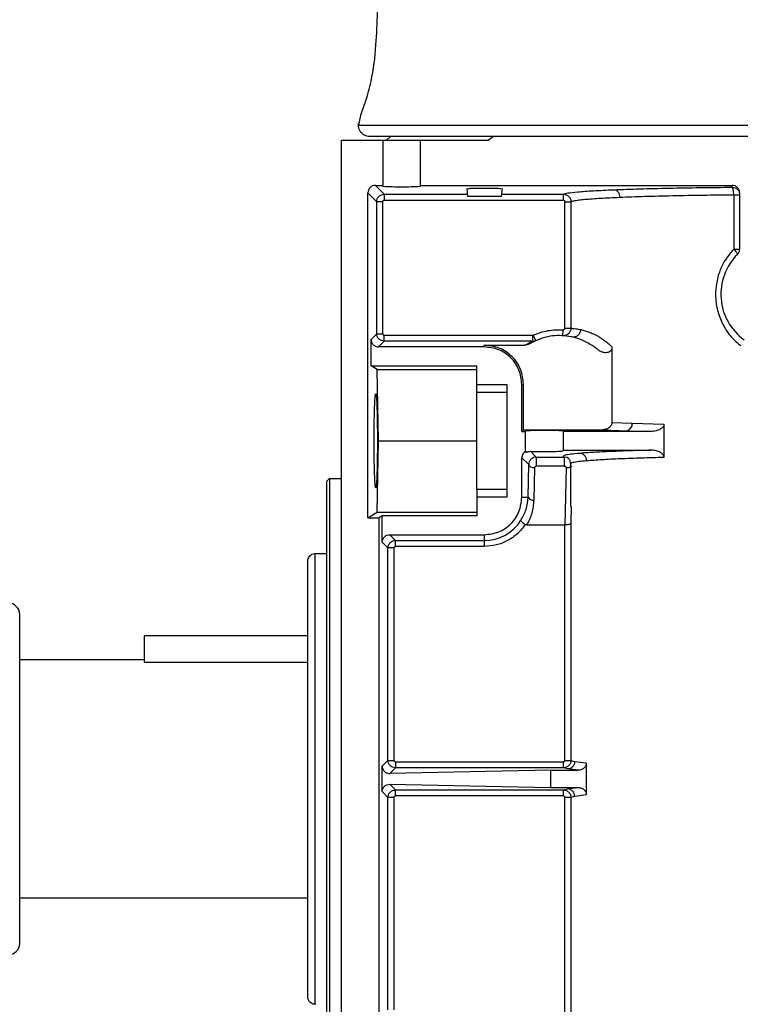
# Model space of a CAD drawing. Header units: inches. Extents: x 170 to 312, y 215 to 248.
# Tile 365 of 529: x 255.691 to 255.927, y 224.51 to 224.833. Entities that reach past the tile are written whole.
import ezdxf

# ---------------------------------------------------------------- set-up
doc = ezdxf.new("R2010")
doc.units = ezdxf.units.IN
doc.header["$LTSCALE"] = 0.25
doc.header["$MEASUREMENT"] = 0
doc.layers.add('ANNOTATIONS', color=1, linetype='Continuous')
doc.layers.add('MOTOR RH', color=7, linetype='Continuous')
doc.styles.add('ARIAL', font='arial.ttf', dxfattribs={"height": 0.09375})
doc.dimstyles.new('STANDARD$0', dxfattribs={"dimtxt": 0.09375, "dimasz": 0.09375, "dimexe": 0.03125, "dimexo": 0.046875, "dimgap": 0.09, "dimtad": 0, "dimtih": 1, "dimtoh": 1, "dimdec": 4, "dimzin": 0, "dimdsep": 46, "dimtxsty": 'ARIAL', "dimcen": 0.09, "dimadec": 0, "dimazin": 0, "dimtfac": 1, "dimtdec": 4, "dimtofl": 0, "dimtmove": 0, "dimatfit": 1, "dimfxl": 1, "dimtolj": 1, "dimtzin": 0, "dimarcsym": 0})

# ---------------------------------------------------------------- blocks, each defined once
blk = doc.blocks.new('*D221')
at = {"layer": 'ANNOTATIONS', "color": 0, "lineweight": -2, "transparency": 16777216}
for p, q in [((255.2092310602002, 223.8186622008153), (255.2092310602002, 225.2665192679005)), ((256.2944185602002, 224.6654394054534), (256.2944185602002, 225.2665192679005)), ((255.3029810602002, 225.2352692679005), (255.5164449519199, 225.2352692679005)), ((256.2006685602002, 225.2352692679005), (256.0866649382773, 225.2352692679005))]:
    blk.add_line(p, q, dxfattribs=at)
at = {"layer": 'ANNOTATIONS', "color": 0, "transparency": 16777216}
for points in [[(255.3029810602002, 225.2508942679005), (255.3029810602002, 225.2196442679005), (255.2092310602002, 225.2352692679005)], [(256.2006685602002, 225.2508942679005), (256.2006685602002, 225.2196442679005), (256.2944185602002, 225.2352692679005)]]:
    blk.add_solid(points, dxfattribs=at)
at = {"layer": 'defpoints', "color": 0, "transparency": 16777216}
for p in [(255.2092310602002, 225.2352692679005), (256.2944185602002, 224.6185644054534), (255.2092310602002, 223.7717872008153)]:
    blk.add_point(p, dxfattribs=at)
at = {"layer": 'ANNOTATIONS', "color": 0, "transparency": 16777216, "insert": (255.8015549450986, 225.2352692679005), "char_height": 0.09375, "attachment_point": 5, "style": 'ARIAL'}
blk.add_mtext('\\A1;16 1/8"', dxfattribs=at)
blk = doc.blocks.new('*D222')
at = {"layer": 'ANNOTATIONS', "color": 0, "lineweight": -2, "transparency": 16777216}
for p, q in [((255.2092310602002, 223.8186622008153), (255.2092310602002, 225.5464032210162)), ((256.5292678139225, 225.1001155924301), (256.5292678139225, 225.5464032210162)), ((255.3029810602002, 225.5151532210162), (255.5841394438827, 225.5151532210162)), ((256.4355178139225, 225.5151532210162), (256.1543594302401, 225.5151532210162))]:
    blk.add_line(p, q, dxfattribs=at)
at = {"layer": 'ANNOTATIONS', "color": 0, "transparency": 16777216}
for points in [[(255.3029810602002, 225.5307782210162), (255.3029810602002, 225.4995282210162), (255.2092310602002, 225.5151532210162)], [(256.4355178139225, 225.5307782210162), (256.4355178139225, 225.4995282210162), (256.5292678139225, 225.5151532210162)]]:
    blk.add_solid(points, dxfattribs=at)
at = {"layer": 'defpoints', "color": 0, "transparency": 16777216}
for p in [(255.2092310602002, 225.5151532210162), (256.5292678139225, 225.0532405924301), (255.2092310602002, 223.7717872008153)]:
    blk.add_point(p, dxfattribs=at)
at = {"layer": 'ANNOTATIONS', "color": 0, "transparency": 16777216, "insert": (255.8692494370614, 225.5151532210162), "char_height": 0.09375, "attachment_point": 5, "style": 'ARIAL'}
blk.add_mtext('\\A1;18 1/2"', dxfattribs=at)

msp = doc.modelspace()

# ---------------------------------------------------------------- linework, layer by layer
at = {"layer": 'MOTOR RH'}
for p, q in [((255.8020472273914, 224.7983620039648), (256.076407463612, 224.7983620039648)), ((255.7965108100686, 224.7934407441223), (255.8445969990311, 224.7934407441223)), ((255.7965108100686, 224.2816297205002), (255.7965108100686, 224.7934407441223)), ((256.0727165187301, 224.7946710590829), (255.8057381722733, 224.7946710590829)), ((255.8100442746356, 224.7934407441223), (255.8100442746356, 224.7783332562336)), ((255.8112745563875, 224.7934407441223), (255.8125048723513, 224.7946710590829)), ((255.8223474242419, 224.7783332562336), (255.8223474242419, 224.7934407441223)), ((255.8462671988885, 224.7946710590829), (255.8445969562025, 224.7934407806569)), ((255.805123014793, 224.6697805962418), (255.805123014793, 224.7762178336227)), ((255.8080211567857, 224.7733196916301), (255.8051230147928, 224.776217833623)), ((255.807582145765, 224.7786769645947), (255.8100442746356, 224.7786769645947)), ((255.8075821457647, 224.778676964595), (255.8104802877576, 224.7757788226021)), ((255.8104802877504, 224.7757788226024), (255.8104802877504, 224.7738115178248)), ((255.8104802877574, 224.7757788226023), (255.8377586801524, 224.7757788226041)), ((255.8223474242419, 224.7786769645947), (255.9244635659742, 224.7786769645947)), ((255.8378280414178, 224.7749860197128), (255.8375990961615, 224.7776028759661)), ((255.8490684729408, 224.7776028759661), (255.8488395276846, 224.7749860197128)), ((255.8489088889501, 224.7757788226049), (255.8691731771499, 224.7757788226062)), ((255.8691731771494, 224.7738115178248), (255.8691731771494, 224.7757788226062)), ((255.9244635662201, 224.7780605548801), (255.9244635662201, 224.7786769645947)), ((255.924981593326, 224.7756014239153), (255.924981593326, 224.7578127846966)), ((255.9269241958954, 224.7762148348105), (255.9269241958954, 224.7578127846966)), ((255.8080211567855, 224.7300995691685), (255.8080211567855, 224.7733196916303)), ((255.809988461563, 224.7733196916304), (255.8080211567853, 224.7733196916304)), ((255.809988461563, 224.7300995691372), (255.809988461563, 224.7733196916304)), ((255.8104802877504, 224.7738115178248), (255.8691731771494, 224.7738115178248)), ((255.8488395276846, 224.7749860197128), (255.8378280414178, 224.7749860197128)), ((255.8696650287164, 224.731886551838), (255.8696650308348, 224.7733198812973)), ((255.8716314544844, 224.7733198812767), (255.8716314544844, 224.7318865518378)), ((255.8690275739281, 224.7294302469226), (255.8691434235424, 224.7313953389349)), ((255.8696650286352, 224.7318865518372), (255.8716314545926, 224.7318865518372)), ((255.8061541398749, 224.7282325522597), (255.8080211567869, 224.7300995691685)), ((255.8061541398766, 224.7196218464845), (255.8061541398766, 224.7282325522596)), ((255.8080211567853, 224.7300995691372), (255.809988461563, 224.7300995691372)), ((255.8086132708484, 224.7257734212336), (255.8104802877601, 224.7276404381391)), ((255.8104802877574, 224.7296077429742), (255.8590646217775, 224.7296077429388)), ((255.8590646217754, 224.7276404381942), (255.8104802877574, 224.7276404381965)), ((255.8565119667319, 224.7263319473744), (255.8590646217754, 224.7276404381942)), ((255.857778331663, 224.7266813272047), (255.8600441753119, 224.7278423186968)), ((255.8590646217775, 224.7296077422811), (255.8592616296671, 224.7296485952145)), ((255.8590646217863, 224.7296077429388), (255.8590646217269, 224.7276404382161)), ((255.859261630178, 224.7296485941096), (255.860044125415, 224.7278422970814)), ((255.8432627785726, 224.7257734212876), (255.8086132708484, 224.7257734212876)), ((255.8432627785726, 224.7257734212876), (255.8432627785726, 224.7263319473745)), ((255.8432627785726, 224.7263319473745), (255.8565119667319, 224.7263319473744)), ((255.885093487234, 224.7258320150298), (255.885093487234, 224.7010604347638)), ((255.8081721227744, 224.7183915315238), (255.8061541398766, 224.7196218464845)), ((255.8061541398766, 224.7196218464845), (255.8408021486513, 224.7196218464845)), ((255.8086434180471, 224.6950155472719), (255.8081721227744, 224.7183915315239)), ((255.8081721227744, 224.7183915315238), (255.8408021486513, 224.7183915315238)), ((255.8408021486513, 224.7109900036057), (255.8408021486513, 224.7196218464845)), ((255.8408021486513, 224.7134702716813), (255.8506446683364, 224.7134702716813)), ((255.8506446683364, 224.7134702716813), (255.8506446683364, 224.6765608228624)), ((255.8555659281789, 224.6980913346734), (255.8555659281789, 224.7134702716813)), ((255.8555659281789, 224.7134702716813), (255.8561244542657, 224.7134702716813)), ((255.8561244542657, 224.6986498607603), (255.8561244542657, 224.7134702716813)), ((255.8408021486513, 224.7109900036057), (255.8506446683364, 224.7109900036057)), ((255.8555659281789, 224.6980913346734), (255.8561244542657, 224.6986498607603)), ((255.8561244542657, 224.6986498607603), (255.8821085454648, 224.6986498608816)), ((255.8690993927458, 224.6983061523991), (255.8690993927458, 224.6917249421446)), ((255.8821085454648, 224.6986498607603), (255.8899863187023, 224.6983269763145)), ((255.8850934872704, 224.7010604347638), (255.8917140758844, 224.7007861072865)), ((255.8899863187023, 224.6983269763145), (255.8979324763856, 224.6980913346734)), ((255.8917140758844, 224.7007861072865), (255.9021338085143, 224.7004815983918)), ((255.9021338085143, 224.7004815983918), (255.9021338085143, 224.6895494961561)), ((255.8081721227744, 224.6716395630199), (255.8086434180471, 224.6950155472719)), ((255.8086434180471, 224.6950155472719), (255.8408021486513, 224.6950155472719)), ((255.8555659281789, 224.6980913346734), (255.8567962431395, 224.6980913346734)), ((255.8567962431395, 224.6916109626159), (255.8567962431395, 224.6980913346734)), ((255.8979324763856, 224.6980913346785), (255.8690993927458, 224.6980913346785)), ((255.8690993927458, 224.6919397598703), (255.8979324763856, 224.6919397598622)), ((255.8555659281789, 224.6765608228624), (255.8555659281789, 224.6894806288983)), ((255.8578211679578, 224.6872253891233), (255.8555659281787, 224.6894806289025)), ((255.8567962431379, 224.6916109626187), (255.8567962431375, 224.6912568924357)), ((255.8602900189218, 224.6896748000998), (255.8583839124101, 224.6915809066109)), ((255.860290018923, 224.6896748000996), (255.8593786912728, 224.6894998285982)), ((255.8602900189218, 224.6896748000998), (255.869578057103, 224.6896748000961)), ((255.870497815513, 224.6894977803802), (255.869578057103, 224.689674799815)), ((255.8576061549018, 224.6765608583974), (255.8578211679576, 224.6872253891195)), ((255.8595734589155, 224.675576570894), (255.8597884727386, 224.6862411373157)), ((255.8695780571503, 224.6867232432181), (255.8602900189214, 224.6867232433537)), ((255.8700430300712, 224.6862386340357), (255.8696592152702, 224.6674422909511)), ((255.871560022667, 224.6734995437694), (255.871560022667, 224.6875021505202)), ((255.7915895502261, 224.681728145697), (255.7925738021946, 224.6827123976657)), ((255.7925738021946, 224.6827123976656), (255.7965108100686, 224.6827123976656)), ((255.7925738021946, 224.6827123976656), (255.7925738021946, 224.4858620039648)), ((255.7915895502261, 224.681728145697), (255.7915895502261, 224.4868462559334)), ((255.8408021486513, 224.679041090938), (255.8408021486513, 224.6704092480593)), ((255.8506446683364, 224.679041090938), (255.8408021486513, 224.679041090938)), ((255.8506446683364, 224.6765608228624), (255.8408021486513, 224.6765608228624)), ((255.8555659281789, 224.6765608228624), (255.8576061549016, 224.6765608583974)), ((255.8717369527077, 224.6734995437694), (255.8716314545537, 224.6679697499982)), ((255.8051230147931, 224.6697805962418), (255.8081721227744, 224.6716395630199)), ((255.805123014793, 224.6697805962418), (255.8088139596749, 224.6697805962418)), ((255.8081721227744, 224.6716395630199), (255.8408021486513, 224.6716395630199)), ((255.8098450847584, 224.6704092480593), (255.8088139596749, 224.6697805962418)), ((255.8088139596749, 224.4987938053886), (255.8088139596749, 224.6697805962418)), ((255.8408021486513, 224.6704092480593), (255.8098450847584, 224.6704092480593)), ((255.8098450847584, 224.6617985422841), (255.8098450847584, 224.6704092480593)), ((255.8696592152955, 224.6674422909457), (255.8572108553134, 224.6674422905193)), ((255.8696650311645, 224.5903707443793), (255.8696592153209, 224.6674422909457)), ((255.8716314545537, 224.6679697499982), (255.8716314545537, 224.5903707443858)), ((255.8141712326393, 224.6623906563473), (255.8123042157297, 224.664257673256)), ((255.8123042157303, 224.6642576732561), (255.8432627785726, 224.6642576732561)), ((255.8432627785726, 224.6642576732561), (255.8432627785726, 224.6604233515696)), ((255.8117121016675, 224.659931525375), (255.8098450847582, 224.6617985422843)), ((255.8117121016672, 224.5903709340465), (255.8117121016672, 224.6599315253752)), ((255.8136794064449, 224.6599315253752), (255.8117121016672, 224.6599315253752)), ((255.8136794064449, 224.5903709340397), (255.8136794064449, 224.6599315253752)), ((255.8141712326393, 224.6623906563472), (255.8432627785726, 224.6623906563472)), ((255.8432627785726, 224.6604233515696), (255.8141712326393, 224.6604233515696)), ((255.7878986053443, 224.658106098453), (255.7915895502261, 224.658106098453)), ((255.7878986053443, 224.5104685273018), (255.7878986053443, 224.6581060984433)), ((255.6910435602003, 224.5304200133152), (255.6910435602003, 224.6381543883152)), ((255.785437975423, 224.6311622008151), (255.7319185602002, 224.6311622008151)), ((255.7319185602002, 224.6225604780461), (255.7319185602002, 224.6311622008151)), ((255.6910435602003, 224.6233497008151), (255.7319185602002, 224.6233497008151)), ((255.7319185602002, 224.6225604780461), (255.785437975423, 224.6225604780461)), ((255.8098052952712, 224.5884641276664), (255.8117121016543, 224.590370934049)), ((255.8117121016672, 224.5903709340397), (255.8136794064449, 224.5903709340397)), ((255.8141712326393, 224.5898791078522), (255.8141712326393, 224.5879118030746)), ((255.8141712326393, 224.5898791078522), (255.8691731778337, 224.5898791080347)), ((255.8691731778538, 224.5879118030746), (255.8691731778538, 224.5898791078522)), ((255.8696650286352, 224.5903707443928), (255.8716314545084, 224.5903707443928)), ((255.8716314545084, 224.5903707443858), (255.8728880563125, 224.5900004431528)), ((255.8728880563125, 224.5900004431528), (255.8766866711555, 224.5895481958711)), ((255.8766866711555, 224.5895481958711), (255.8766866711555, 224.5790262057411)), ((255.8098052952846, 224.5801102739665), (255.8098052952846, 224.5884641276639)), ((255.8123150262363, 224.5860555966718), (255.8141712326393, 224.5879118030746)), ((255.8650530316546, 224.5871188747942), (255.8123150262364, 224.5860555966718)), ((255.8691731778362, 224.587911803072), (255.8141712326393, 224.5879118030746)), ((255.8650530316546, 224.5814555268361), (255.8650530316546, 224.5871188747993)), ((255.8650530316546, 224.5871188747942), (255.8740663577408, 224.5871188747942)), ((255.8704757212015, 224.5875413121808), (255.8691731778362, 224.587911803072)), ((255.8740663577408, 224.5871188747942), (255.8704757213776, 224.5875413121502)), ((255.8141712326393, 224.5806625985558), (255.8123150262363, 224.5825188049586)), ((255.8123150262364, 224.5825188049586), (255.8650530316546, 224.5814555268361)), ((255.8117121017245, 224.5782034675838), (255.8098052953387, 224.5801102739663)), ((255.8141712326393, 224.5806625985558), (255.8691731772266, 224.580662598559)), ((255.8650530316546, 224.5814555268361), (255.8740663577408, 224.5814555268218)), ((255.8691731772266, 224.580662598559), (255.8704757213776, 224.5810330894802)), ((255.8691731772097, 224.5786952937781), (255.8691731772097, 224.5806625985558)), ((255.8704757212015, 224.5810330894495), (255.8740663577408, 224.5814555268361)), ((255.8766866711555, 224.5790262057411), (255.8728880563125, 224.5785739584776)), ((255.8117121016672, 224.5086428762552), (255.8117121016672, 224.5782034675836)), ((255.8136794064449, 224.5782034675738), (255.8117121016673, 224.5782034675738)), ((255.8136794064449, 224.5086428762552), (255.8136794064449, 224.5782034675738)), ((255.8691731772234, 224.5786952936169), (255.8141712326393, 224.5786952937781)), ((255.8696592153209, 224.5011321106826), (255.8696650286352, 224.5782036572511)), ((255.871631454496, 224.5782036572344), (255.8696650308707, 224.5782036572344)), ((255.8728880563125, 224.5785739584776), (255.871631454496, 224.5782036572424)), ((255.871631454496, 224.5782036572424), (255.871631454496, 224.5006046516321)), ((255.785437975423, 224.5452247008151), (255.6910435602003, 224.5452247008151))]:
    msp.add_line(p, q, dxfattribs=at)
for centre, radius, start, end in [((255.9392273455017, 224.7429978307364), 0.01845472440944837, 134.9008721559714, 233.9681209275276), ((255.8894656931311, 224.7005292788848), 0.002263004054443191, 283.3005705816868, 6.516539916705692), ((255.8592493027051, 224.6773868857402), 0.001839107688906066, 206.6901263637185, 280.1518352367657), ((255.8432627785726, 224.6765608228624), 0.0141701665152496, 269.9999999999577, 327.8344107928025), ((255.6872935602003, 224.6381543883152), 0.003750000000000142, 7.016709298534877e-15, 90), ((255.6872935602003, 224.5304200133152), 0.003750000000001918, 270, 7.016709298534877e-15)]:
    msp.add_arc(centre, radius, start, end, dxfattribs=at)
at = {"layer": 'MOTOR RH', "extrusion": (0, 0, -1)}
msp.add_ellipse((255.8161958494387, 224.7783332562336), major_axis=(-0.006151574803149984, 0), ratio=0.03492076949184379, start_param=3.14159265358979, end_param=6.283185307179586, dxfattribs=at)
at = {"layer": 'MOTOR RH'}
for points, knots in [([(255.8020457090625, 224.7978801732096), (255.8022982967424, 224.7993011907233), (255.8028032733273, 224.8021421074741), (255.8047592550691, 224.8069089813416), (255.8067208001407, 224.8143959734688), (255.8079058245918, 224.8242374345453), (255.8082520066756, 224.8354503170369), (255.8086528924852, 224.8426314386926), (255.8088533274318, 224.8462218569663)], [0, 0, 0, 0, 0.0880004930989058, 0.1759317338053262, 0.3138952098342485, 0.5601699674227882, 0.7800937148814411, 1, 1, 1, 1]), ([(255.8057381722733, 224.7946710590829), (255.8055628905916, 224.7946785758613), (255.8050613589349, 224.7947000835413), (255.8042428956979, 224.7949400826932), (255.8033754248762, 224.7954648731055), (255.8026830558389, 224.7962101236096), (255.8022362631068, 224.7970797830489), (255.8020239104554, 224.7979742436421), (255.802060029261, 224.7985551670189), (255.8020772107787, 224.7988315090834)], [0, 0, 0, 0, 0.08407229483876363, 0.2405551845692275, 0.402960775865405, 0.5653663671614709, 0.7218492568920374, 0.8676852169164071, 1, 1, 1, 1]), ([(255.8075821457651, 224.778676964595), (255.8072598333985, 224.7786400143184), (255.8066153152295, 224.7785661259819), (255.8058024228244, 224.7779975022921), (255.8052338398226, 224.7771846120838), (255.8051599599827, 224.776540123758), (255.8051230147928, 224.7762178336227)], [0, 0, 0, 0, 0.2500470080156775, 0.5000113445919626, 0.7499700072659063, 1, 1, 1, 1]), ([(255.8080211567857, 224.7733196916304), (255.8080583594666, 224.7736416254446), (255.8081327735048, 224.7742855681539), (255.8087013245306, 224.7750980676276), (255.809513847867, 224.7756670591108), (255.8101581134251, 224.7757415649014), (255.8104802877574, 224.7757788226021)], [0, 0, 0, 0, 0.2499094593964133, 0.4998772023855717, 0.7499063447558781, 1, 1, 1, 1]), ([(255.8378656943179, 224.7776036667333), (255.8378369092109, 224.7776119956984), (255.8377623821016, 224.7776335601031), (255.8380713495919, 224.7776688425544), (255.8385688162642, 224.7777054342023), (255.8393054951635, 224.7777368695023), (255.8404211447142, 224.7777692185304), (255.842025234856, 224.7777954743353), (255.8441547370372, 224.7778009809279), (255.8454392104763, 224.7777814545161), (255.8461161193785, 224.7777711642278)], [0, 0, 0, 0, 0.06243421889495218, 0.1616475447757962, 0.2677606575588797, 0.3690131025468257, 0.4654025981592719, 0.6428158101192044, 0.8117663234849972, 1, 1, 1, 1]), ([(255.8461161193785, 224.7777711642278), (255.8467080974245, 224.777756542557), (255.8478718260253, 224.7777277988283), (255.8488017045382, 224.7776617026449), (255.8488021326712, 224.7776187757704), (255.8488023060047, 224.7776013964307)], [0, 0, 0, 0, 0.3812630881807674, 0.7494986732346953, 1, 1, 1, 1]), ([(255.8691731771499, 224.7757788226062), (255.8695300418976, 224.7759125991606), (255.8702437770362, 224.7761801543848), (255.8737059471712, 224.7765660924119), (255.8786974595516, 224.7769310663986), (255.8833944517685, 224.777143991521), (255.8857429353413, 224.777250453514)], [0, 0, 0, 0, 0.2499972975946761, 0.4999985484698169, 0.7500006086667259, 1, 1, 1, 1]), ([(255.8691731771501, 224.775778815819), (255.8693394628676, 224.775768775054), (255.869670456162, 224.7757487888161), (255.8702979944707, 224.775545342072), (255.8709743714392, 224.7750803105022), (255.8715252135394, 224.7742623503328), (255.8715962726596, 224.773631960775), (255.8716314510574, 224.7733198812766)], [0, 0, 0, 0, 0.1297275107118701, 0.2582238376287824, 0.5103148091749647, 0.7575773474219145, 1, 1, 1, 1]), ([(255.8857429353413, 224.777250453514), (255.8884891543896, 224.7773528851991), (255.8938982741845, 224.7775546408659), (255.90357226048, 224.7777863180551), (255.9137498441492, 224.777962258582), (255.9209316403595, 224.7780281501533), (255.9244635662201, 224.7780605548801)], [0, 0, 0, 0, 0.2619216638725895, 0.5158968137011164, 0.7619235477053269, 1, 1, 1, 1]), ([(255.8857429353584, 224.7772504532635), (255.8859767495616, 224.7772113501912), (255.8863359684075, 224.7771512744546), (255.8867687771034, 224.7768385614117), (255.8870668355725, 224.7765202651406), (255.8873084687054, 224.7761291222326), (255.8875447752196, 224.7755636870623), (255.8875901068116, 224.7750956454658), (255.8876195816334, 224.7747913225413)], [0, 0, 0, 0, 0.240566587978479, 0.3695928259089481, 0.501113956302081, 0.632472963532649, 0.7610321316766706, 1, 1, 1, 1]), ([(255.8876195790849, 224.7747913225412), (255.8902741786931, 224.7748936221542), (255.8954999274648, 224.7750950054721), (255.9048422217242, 224.7753256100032), (255.914658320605, 224.7755024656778), (255.921579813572, 224.7755688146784), (255.9249815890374, 224.7756014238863)], [0, 0, 0, 0, 0.2623675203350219, 0.5164872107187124, 0.762363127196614, 1, 1, 1, 1]), ([(255.9249815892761, 224.7756014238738), (255.9249725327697, 224.7759041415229), (255.9249536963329, 224.7765337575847), (255.924832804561, 224.7773514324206), (255.9246605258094, 224.777927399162), (255.9245275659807, 224.778017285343), (255.9244635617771, 224.7780605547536)], [0, 0, 0, 0, 0.2401067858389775, 0.499393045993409, 0.7590178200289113, 0.9999999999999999, 0.9999999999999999, 0.9999999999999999, 0.9999999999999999]), ([(255.9269241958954, 224.7762148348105), (255.9269112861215, 224.7764092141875), (255.9268854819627, 224.7767977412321), (255.9266800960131, 224.777326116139), (255.9263876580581, 224.777780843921), (255.9259283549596, 224.778233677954), (255.9252751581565, 224.7786029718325), (255.924719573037, 224.7786536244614), (255.9244635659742, 224.7786769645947)], [0, 0, 0, 0, 0.1508952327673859, 0.3016105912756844, 0.4351892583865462, 0.5691035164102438, 0.8014479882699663, 1, 1, 1, 1]), ([(255.809988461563, 224.7733196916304), (255.809995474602, 224.7733845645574), (255.810009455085, 224.7735138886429), (255.810124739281, 224.7736746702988), (255.8102854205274, 224.7737910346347), (255.81041493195, 224.7738046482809), (255.8104802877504, 224.7738115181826)], [0, 0, 0, 0, 0.2507531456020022, 0.4998760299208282, 0.7476206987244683, 1, 1, 1, 1]), ([(255.8691731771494, 224.7738115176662), (255.869238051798, 224.7738045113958), (255.8693673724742, 224.7737905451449), (255.8695281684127, 224.7736753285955), (255.8696445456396, 224.7735147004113), (255.8696581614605, 224.7733852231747), (255.8696650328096, 224.7733198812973)], [0, 0, 0, 0, 0.2507972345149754, 0.4999374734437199, 0.7476388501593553, 1, 1, 1, 1]), ([(255.8716314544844, 224.7733198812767), (255.8718704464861, 224.7734241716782), (255.8723134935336, 224.773617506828), (255.8740500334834, 224.7738790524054), (255.876143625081, 224.7741026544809), (255.8785552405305, 224.7742984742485), (255.8813120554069, 224.7744786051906), (255.8843043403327, 224.7746431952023), (255.8865323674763, 224.7747427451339), (255.8876195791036, 224.7747913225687)], [0, 0, 0, 0, 0.1951845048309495, 0.3618360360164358, 0.499940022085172, 0.6335636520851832, 0.7614483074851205, 0.8835937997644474, 1, 1, 1, 1]), ([(255.924981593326, 224.7578127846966), (255.923875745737, 224.756496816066), (255.9219402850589, 224.7541936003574), (255.9200869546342, 224.7500316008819), (255.919075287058, 224.7458591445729), (255.9189596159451, 224.7414184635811), (255.9197255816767, 224.7370016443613), (255.9214229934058, 224.7328147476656), (255.9239626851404, 224.7289980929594), (255.9262303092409, 224.7270505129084), (255.9273558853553, 224.7260837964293)], [0, 0, 0, 0, 0.1439190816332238, 0.2518879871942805, 0.3784557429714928, 0.4998850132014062, 0.6187877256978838, 0.7494177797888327, 0.8756189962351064, 0.9999999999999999, 0.9999999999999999, 0.9999999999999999, 0.9999999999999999]), ([(255.9262004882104, 224.7560698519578), (255.9262107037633, 224.7561194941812), (255.9262318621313, 224.7562223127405), (255.9259840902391, 224.7566358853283), (255.9255565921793, 224.757189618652), (255.925169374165, 224.7576092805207), (255.9249815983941, 224.7578127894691)], [0, 0, 0, 0, 0.2403468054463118, 0.4978043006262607, 0.7564674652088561, 1, 1, 1, 1]), ([(255.8716314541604, 224.7318865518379), (255.8715949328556, 224.7315602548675), (255.8715393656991, 224.7310637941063), (255.8712075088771, 224.7304766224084), (255.870803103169, 224.7300009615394), (255.8702633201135, 224.72964702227), (255.8696232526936, 224.7294385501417), (255.8692349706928, 224.7294331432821), (255.8690275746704, 224.7294302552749)], [0, 0, 0, 0, 0.2431338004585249, 0.3699280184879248, 0.4998026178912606, 0.7098383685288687, 0.8450137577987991, 1, 1, 1, 1]), ([(255.8696650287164, 224.7318865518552), (255.8696578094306, 224.7318192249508), (255.8696470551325, 224.7317189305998), (255.8695789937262, 224.7316022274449), (255.8695126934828, 224.7315263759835), (255.8694335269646, 224.7314641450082), (255.8693127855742, 224.7314030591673), (255.8692115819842, 224.7313984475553), (255.8691434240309, 224.7313953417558)], [0, 0, 0, 0, 0.2499371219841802, 0.3723219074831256, 0.4996759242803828, 0.6261035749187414, 0.748190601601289, 1, 1, 1, 1]), ([(255.8716314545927, 224.7318865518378), (255.8717850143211, 224.7318761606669), (255.8720845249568, 224.7318558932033), (255.8731809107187, 224.7317556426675), (255.8742904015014, 224.7315416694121), (255.8748391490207, 224.7314358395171)], [0, 0, 0, 0, 0.3471537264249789, 0.6771061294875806, 0.9999999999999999, 0.9999999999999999, 0.9999999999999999, 0.9999999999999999]), ([(255.8748391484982, 224.7314358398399), (255.8748265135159, 224.7312703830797), (255.8748002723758, 224.7309267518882), (255.8746279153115, 224.7304176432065), (255.8743462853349, 224.7299332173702), (255.8739545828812, 224.7295172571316), (255.8734833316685, 224.7292060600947), (255.8729728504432, 224.7290230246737), (255.8724635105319, 224.728957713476), (255.8721395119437, 224.7290062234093), (255.8719835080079, 224.729029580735)], [0, 0, 0, 0, 0.1141996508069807, 0.2371771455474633, 0.3667915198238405, 0.4999985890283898, 0.6332058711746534, 0.7628208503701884, 0.8857992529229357, 1, 1, 1, 1]), ([(255.8748391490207, 224.7314358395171), (255.8753117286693, 224.7313212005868), (255.8762151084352, 224.7311020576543), (255.8777932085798, 224.7305694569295), (255.879767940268, 224.7297158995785), (255.8822043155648, 224.7283826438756), (255.8841657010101, 224.7266510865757), (255.885093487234, 224.7258320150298)], [0, 0, 0, 0, 0.187889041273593, 0.3591673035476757, 0.5142835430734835, 0.770243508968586, 1, 1, 1, 1]), ([(255.8061541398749, 224.7282325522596), (255.806191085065, 224.7279102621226), (255.8062649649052, 224.7272657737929), (255.8068335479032, 224.7264528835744), (255.807646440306, 224.7258842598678), (255.8082909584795, 224.7258103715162), (255.8086132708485, 224.725773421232)], [0, 0, 0, 0, 0.2500299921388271, 0.4999886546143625, 0.7499529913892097, 0.9999999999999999, 0.9999999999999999, 0.9999999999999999, 0.9999999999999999]), ([(255.8104802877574, 224.7276404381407), (255.8101581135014, 224.7276776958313), (255.8095138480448, 224.7277522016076), (255.8087013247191, 224.7283211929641), (255.808132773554, 224.7291336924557), (255.8080583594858, 224.7297776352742), (255.8080211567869, 224.7300995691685)], [0, 0, 0, 0, 0.2500935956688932, 0.5001227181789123, 0.7500904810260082, 1, 1, 1, 1]), ([(255.809988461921, 224.7300995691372), (255.8099953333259, 224.7300342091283), (255.8100089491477, 224.7299046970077), (255.8101253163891, 224.7297440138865), (255.8102860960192, 224.7296287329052), (255.8104154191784, 224.729614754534), (255.8104802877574, 224.7296077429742)], [0, 0, 0, 0, 0.2523959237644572, 0.5001274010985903, 0.7492635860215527, 1, 1, 1, 1]), ([(255.8590646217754, 224.7276404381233), (255.8592336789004, 224.7276488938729), (255.8595706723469, 224.7276657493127), (255.8598866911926, 224.7277835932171), (255.8600441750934, 224.7278423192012)], [0, 0, 0, 0, 0.5016629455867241, 1, 1, 1, 1]), ([(255.8577783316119, 224.7266813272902), (255.8575791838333, 224.7265799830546), (255.8571808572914, 224.7263772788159), (255.8567349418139, 224.7263470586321), (255.8565119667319, 224.7263319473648)], [0, 0, 0, 0, 0.4999611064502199, 1, 1, 1, 1]), ([(255.8850934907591, 224.7258320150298), (255.8850785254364, 224.7256119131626), (255.8850497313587, 224.7251884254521), (255.8847782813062, 224.7246264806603), (255.8843614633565, 224.7242041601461), (255.8837959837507, 224.7239272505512), (255.8830964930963, 224.7238257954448), (255.8822670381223, 224.7239361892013), (255.8813458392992, 224.7242654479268), (255.880775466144, 224.7246803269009), (255.8804720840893, 224.7249010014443)], [0, 0, 0, 0, 0.1091357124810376, 0.2099829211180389, 0.3033239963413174, 0.4000411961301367, 0.5184880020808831, 0.6500664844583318, 0.8138700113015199, 1, 1, 1, 1]), ([(255.8071637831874, 224.6950155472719), (255.8071714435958, 224.6969757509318), (255.8071831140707, 224.6999620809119), (255.8072502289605, 224.7035362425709), (255.8073315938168, 224.7064637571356), (255.8074461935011, 224.7087270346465), (255.8075768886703, 224.7101079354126), (255.8077008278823, 224.7105475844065), (255.8078247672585, 224.7101079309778), (255.8079554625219, 224.7087270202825), (255.8080700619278, 224.7064637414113), (255.8081514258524, 224.7035362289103), (255.8082185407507, 224.699962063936), (255.8082302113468, 224.6969757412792), (255.808237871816, 224.6950155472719)], [0, 0, 0, 0, 0.1212308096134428, 0.184692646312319, 0.2498695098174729, 0.3548154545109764, 0.4224300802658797, 0.4999999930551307, 0.5775706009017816, 0.6451854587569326, 0.7501304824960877, 0.8153077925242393, 0.8787697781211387, 1, 1, 1, 1]), ([(255.8567962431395, 224.6983061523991), (255.8568313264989, 224.6983234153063), (255.8568969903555, 224.6983557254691), (255.8574690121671, 224.6984080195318), (255.8583674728, 224.6984537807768), (255.859539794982, 224.6984865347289), (255.8609691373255, 224.6985125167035), (255.8629478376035, 224.6985265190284), (255.8649265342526, 224.698512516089), (255.8663558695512, 224.6984865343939), (255.8675281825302, 224.698453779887), (255.8684266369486, 224.6984080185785), (255.8689986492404, 224.6983557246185), (255.8690643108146, 224.6983234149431), (255.8690993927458, 224.6983061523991)], [0, 0, 0, 0, 0.07757105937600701, 0.1451860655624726, 0.2501304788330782, 0.3153103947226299, 0.3787732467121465, 0.5000000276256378, 0.6212298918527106, 0.6846919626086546, 0.7498695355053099, 0.8548160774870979, 0.9224305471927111, 1, 1, 1, 1]), ([(255.8850934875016, 224.7010604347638), (255.8850843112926, 224.7009159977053), (255.8850658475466, 224.7006253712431), (255.8849140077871, 224.7001989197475), (255.8846728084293, 224.6997946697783), (255.8841955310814, 224.6992840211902), (255.8833404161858, 224.6987697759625), (255.8825363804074, 224.6986915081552), (255.8821085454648, 224.6986498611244)], [0, 0, 0, 0, 0.1021146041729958, 0.2054680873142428, 0.3170940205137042, 0.4334584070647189, 0.6985379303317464, 1, 1, 1, 1]), ([(255.902133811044, 224.7004815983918), (255.9021201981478, 224.7003375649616), (255.9020921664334, 224.7000409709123), (255.9018574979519, 224.6995967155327), (255.9014720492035, 224.69916850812), (255.9007254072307, 224.6986553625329), (255.8995281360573, 224.6981957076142), (255.8984894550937, 224.6981277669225), (255.8979324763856, 224.6980913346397)], [0, 0, 0, 0, 0.08190287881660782, 0.1686546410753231, 0.2808821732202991, 0.4082567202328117, 0.6826856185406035, 1, 1, 1, 1]), ([(255.808237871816, 224.6950155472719), (255.8082302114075, 224.6930553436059), (255.8082185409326, 224.6900690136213), (255.8081514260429, 224.6864948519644), (255.8080700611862, 224.6835673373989), (255.8079554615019, 224.681304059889), (255.8078247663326, 224.6799231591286), (255.8077008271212, 224.6794835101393), (255.8075768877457, 224.6799231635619), (255.8074461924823, 224.6813040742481), (255.8073315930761, 224.6835673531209), (255.8072502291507, 224.6864948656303), (255.8071831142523, 224.6900690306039), (255.8071714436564, 224.6930553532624), (255.8071637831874, 224.6950155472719)], [0, 0, 0, 0, 0.1212308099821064, 0.1846926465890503, 0.2498695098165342, 0.3548154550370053, 0.4224300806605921, 0.4999999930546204, 0.5775706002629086, 0.6451854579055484, 0.7501304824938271, 0.8153077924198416, 0.8787697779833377, 1, 1, 1, 1]), ([(255.8979324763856, 224.6919397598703), (255.8956301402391, 224.6918766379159), (255.8908862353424, 224.6917465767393), (255.8845896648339, 224.6915060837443), (255.8788296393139, 224.6912261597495), (255.8759735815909, 224.6910129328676), (255.8745080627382, 224.6909035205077)], [0, 0, 0, 0, 0.2292114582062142, 0.4722843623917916, 0.7292151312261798, 1, 1, 1, 1]), ([(255.9021338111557, 224.6895494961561), (255.90212025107, 224.6896927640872), (255.902092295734, 224.6899881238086), (255.9018599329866, 224.6904307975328), (255.9014767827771, 224.6908583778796), (255.9007307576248, 224.6913735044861), (255.8995313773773, 224.6918350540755), (255.898489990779, 224.6919032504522), (255.8979324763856, 224.6919397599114)], [0, 0, 0, 0, 0.08148250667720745, 0.167983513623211, 0.2795471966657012, 0.4066927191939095, 0.6823683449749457, 1, 1, 1, 1]), ([(255.8567962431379, 224.6916109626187), (255.8566218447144, 224.6914924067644), (255.8562739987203, 224.6912559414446), (255.855885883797, 224.6907421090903), (255.8556159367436, 224.6901429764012), (255.8555826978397, 224.6897027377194), (255.8555659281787, 224.6894806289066)], [0, 0, 0, 0, 0.2447119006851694, 0.4880895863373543, 0.7417314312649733, 1, 1, 1, 1]), ([(255.8567962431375, 224.6912568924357), (255.8568177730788, 224.6912487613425), (255.8568623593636, 224.6912319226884), (255.8572821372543, 224.6914530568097), (255.8579540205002, 224.691531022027), (255.8583839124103, 224.691580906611)], [0, 0, 0, 0, 0.2516787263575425, 0.5212006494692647, 0.9999999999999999, 0.9999999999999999, 0.9999999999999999, 0.9999999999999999]), ([(255.8593786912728, 224.6894998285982), (255.8592302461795, 224.6894307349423), (255.8589285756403, 224.6892903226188), (255.8584230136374, 224.6888730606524), (255.857936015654, 224.6881884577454), (255.857859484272, 224.6875466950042), (255.8578211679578, 224.6872253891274)], [0, 0, 0, 0, 0.1672561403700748, 0.3398984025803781, 0.6695125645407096, 1, 1, 1, 1]), ([(255.8583839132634, 224.6915809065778), (255.8588510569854, 224.6915658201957), (255.8597743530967, 224.6915360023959), (255.8615450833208, 224.691512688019), (255.8633651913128, 224.6915075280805), (255.8651632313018, 224.6915211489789), (255.8667072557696, 224.6915512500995), (255.8679364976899, 224.6915950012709), (255.8688832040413, 224.6916524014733), (255.869022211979, 224.6916990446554), (255.8690993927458, 224.6917249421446)], [0, 0, 0, 0, 0.1284087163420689, 0.2537961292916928, 0.3761714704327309, 0.4955448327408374, 0.622712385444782, 0.7297587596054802, 0.8499551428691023, 1, 1, 1, 1]), ([(255.8745080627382, 224.6909035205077), (255.8734562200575, 224.690805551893), (255.8713525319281, 224.690609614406), (255.8696134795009, 224.6903010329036), (255.8688574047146, 224.6899876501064), (255.86933784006, 224.6897790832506), (255.869578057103, 224.6896748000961)], [0, 0, 0, 0, 0.2500000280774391, 0.5000007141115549, 0.7500010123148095, 0.9999999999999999, 0.9999999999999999, 0.9999999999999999, 0.9999999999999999]), ([(255.8715600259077, 224.687501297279), (255.8714915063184, 224.6879793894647), (255.8713532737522, 224.6889439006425), (255.8706479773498, 224.6893604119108), (255.8702922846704, 224.689570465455)], [0, 0, 0, 0, 0.4956834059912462, 1, 1, 1, 1]), ([(255.8767789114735, 224.6884443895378), (255.876745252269, 224.6887513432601), (255.8766934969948, 224.689223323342), (255.8764078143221, 224.6897921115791), (255.8761146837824, 224.6901842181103), (255.8757525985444, 224.6905016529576), (255.8752273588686, 224.6908110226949), (255.8747915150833, 224.6908670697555), (255.874508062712, 224.690903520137)], [0, 0, 0, 0, 0.2396416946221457, 0.3684793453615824, 0.4999999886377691, 0.6315206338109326, 0.7603582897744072, 1, 1, 1, 1]), ([(255.9021338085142, 224.6895494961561), (255.8996439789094, 224.6894849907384), (255.8944999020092, 224.6893517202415), (255.8876540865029, 224.6890966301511), (255.8813912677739, 224.6887964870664), (255.8783451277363, 224.6885639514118), (255.8767789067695, 224.6884443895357)], [0, 0, 0, 0, 0.227470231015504, 0.469961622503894, 0.7274724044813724, 1, 1, 1, 1]), ([(255.8597884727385, 224.6862411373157), (255.8597964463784, 224.6863040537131), (255.8598121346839, 224.6864278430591), (255.8599104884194, 224.686561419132), (255.8600101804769, 224.6866438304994), (255.8600960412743, 224.686689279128), (255.8601903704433, 224.6867176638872), (255.8602564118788, 224.6867213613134), (255.8602900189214, 224.6867232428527)], [0, 0, 0, 0, 0.2622326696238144, 0.5159483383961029, 0.6418652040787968, 0.7608043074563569, 0.8782785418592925, 1, 1, 1, 1]), ([(255.8695780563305, 224.6867232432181), (255.8696113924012, 224.6867213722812), (255.8696766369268, 224.6867177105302), (255.8697693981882, 224.6866892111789), (255.8698526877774, 224.6866433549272), (255.8699475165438, 224.686561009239), (255.8700364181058, 224.6864247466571), (255.8700407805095, 224.6863019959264), (255.8700430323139, 224.6862386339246)], [0, 0, 0, 0, 0.1226847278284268, 0.2401154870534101, 0.3584245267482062, 0.483615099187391, 0.7334502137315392, 0.9999999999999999, 0.9999999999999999, 0.9999999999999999, 0.9999999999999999]), ([(255.8700430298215, 224.6862386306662), (255.8703042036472, 224.6862404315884), (255.8707073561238, 224.6862432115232), (255.8711873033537, 224.6863568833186), (255.8715096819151, 224.6864841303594), (255.871752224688, 224.68663380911), (255.871843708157, 224.6867482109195), (255.871883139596, 224.6867975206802)], [0, 0, 0, 0, 0.3247742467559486, 0.5013271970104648, 0.6821670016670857, 0.863006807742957, 1, 1, 1, 1]), ([(255.8767789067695, 224.6884443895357), (255.8758844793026, 224.6883593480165), (255.8738919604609, 224.6881699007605), (255.8721879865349, 224.6878638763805), (255.8714092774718, 224.6876337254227), (255.8715944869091, 224.6875129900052), (255.8716111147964, 224.6875021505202)], [0, 0, 0, 0, 0.2811011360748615, 0.6262098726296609, 0.9664415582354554, 1, 1, 1, 1]), ([(255.8552580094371, 224.6690170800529), (255.8559058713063, 224.6701819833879), (255.8572367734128, 224.6725750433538), (255.8574808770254, 224.6752090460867), (255.8576061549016, 224.6765608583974)], [0, 0, 0, 0, 0.4867840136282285, 1, 1, 1, 1]), ([(255.8572108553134, 224.6674422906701), (255.8578711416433, 224.6687218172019), (255.8592081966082, 224.6713128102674), (255.8594507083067, 224.6741436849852), (255.8595734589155, 224.675576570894)], [0, 0, 0, 0, 0.4938363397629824, 1, 1, 1, 1]), ([(255.8552580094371, 224.6690170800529), (255.8552581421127, 224.6689501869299), (255.8552584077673, 224.6688162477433), (255.8555590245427, 224.6684507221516), (255.8560467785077, 224.6680193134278), (255.8564686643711, 224.6677306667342), (255.8566761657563, 224.6675886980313)], [0, 0, 0, 0, 0.2494516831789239, 0.4994736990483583, 0.7538199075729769, 1, 1, 1, 1]), ([(255.8572108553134, 224.6674422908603), (255.8571133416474, 224.6674477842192), (255.8569244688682, 224.6674584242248), (255.8567571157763, 224.6675462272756), (255.8566761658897, 224.6675886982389)], [0, 0, 0, 0, 0.5162928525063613, 1, 1, 1, 1]), ([(255.8716314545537, 224.6679697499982), (255.8716140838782, 224.6679288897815), (255.8715816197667, 224.6678525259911), (255.8713914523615, 224.6677283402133), (255.8711032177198, 224.6676170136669), (255.8707260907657, 224.6675342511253), (255.8702719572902, 224.6674641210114), (255.8698994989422, 224.667450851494), (255.869659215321, 224.6674422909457)], [0, 0, 0, 0, 0.1556847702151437, 0.2909597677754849, 0.4996512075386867, 0.6364878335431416, 0.7654878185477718, 1, 1, 1, 1]), ([(255.8098450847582, 224.6617985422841), (255.8098820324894, 224.6621208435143), (255.8099559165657, 224.6627653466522), (255.8105245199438, 224.6635782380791), (255.8113374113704, 224.6641468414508), (255.8119819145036, 224.6642207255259), (255.8123042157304, 224.6642576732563)], [0, 0, 0, 0, 0.2500385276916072, 0.5000000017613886, 0.7499614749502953, 1, 1, 1, 1]), ([(255.8117121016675, 224.6599315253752), (255.8117493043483, 224.6602534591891), (255.8118237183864, 224.6608974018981), (255.8123922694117, 224.6617099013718), (255.8132047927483, 224.6622788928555), (255.8138490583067, 224.6623533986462), (255.8141712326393, 224.662390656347)], [0, 0, 0, 0, 0.2499094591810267, 0.4998772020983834, 0.7499063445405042, 1, 1, 1, 1]), ([(255.8136794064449, 224.6599315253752), (255.813686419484, 224.6599963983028), (255.8137003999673, 224.6601257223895), (255.8138156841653, 224.6602865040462), (255.8139763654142, 224.6604028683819), (255.8141058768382, 224.6604164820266), (255.8141712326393, 224.6604233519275)], [0, 0, 0, 0, 0.2507531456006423, 0.4998760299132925, 0.7476206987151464, 1, 1, 1, 1]), ([(255.785437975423, 224.6556454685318), (255.7854581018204, 224.6558831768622), (255.7854999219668, 224.656377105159), (255.7858443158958, 224.6570707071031), (255.7864162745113, 224.6576686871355), (255.7871875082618, 224.6580687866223), (255.7877686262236, 224.6580910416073), (255.7880461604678, 224.6581016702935)], [0, 0, 0, 0, 0.1779670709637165, 0.3697934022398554, 0.5671823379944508, 0.7932920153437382, 1, 1, 1, 1]), ([(255.8141712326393, 224.5879118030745), (255.8138492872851, 224.5879490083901), (255.813205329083, 224.5880234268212), (255.812392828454, 224.588591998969), (255.8118238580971, 224.58940452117), (255.8117493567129, 224.5900487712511), (255.8117121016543, 224.5903709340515)], [0, 0, 0, 0, 0.2499182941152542, 0.4998889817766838, 0.7499151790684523, 1, 1, 1, 1]), ([(255.8141712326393, 224.5898791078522), (255.8141063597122, 224.5898861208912), (255.8139770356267, 224.5899001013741), (255.8138162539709, 224.5900153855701), (255.813699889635, 224.5901760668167), (255.8136862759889, 224.5903055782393), (255.8136794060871, 224.5903709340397)], [0, 0, 0, 0, 0.2507531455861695, 0.4998760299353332, 0.7476206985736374, 0.9999999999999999, 0.9999999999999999, 0.9999999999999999, 0.9999999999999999]), ([(255.8716314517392, 224.5903707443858), (255.8715962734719, 224.590058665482), (255.8715252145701, 224.5894282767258), (255.8709743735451, 224.5886103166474), (255.8702979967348, 224.5881452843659), (255.8696704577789, 224.5879418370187), (255.8693394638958, 224.5879218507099), (255.8691731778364, 224.5879118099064)], [0, 0, 0, 0, 0.242422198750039, 0.4896845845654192, 0.7417757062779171, 0.8702722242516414, 0.9999999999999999, 0.9999999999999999, 0.9999999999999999, 0.9999999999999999]), ([(255.8696650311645, 224.5903707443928), (255.8696580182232, 224.5903058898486), (255.8696440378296, 224.590176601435), (255.8695287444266, 224.5900158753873), (255.8693680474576, 224.5898995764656), (255.869238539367, 224.5898859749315), (255.8691731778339, 224.5898791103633)], [0, 0, 0, 0, 0.2507187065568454, 0.4998111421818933, 0.7475593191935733, 1, 1, 1, 1]), ([(255.872888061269, 224.5900004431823), (255.8728540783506, 224.5896925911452), (255.8728018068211, 224.5892190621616), (255.8725000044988, 224.5886486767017), (255.8721888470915, 224.5882555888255), (255.8718033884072, 224.5879379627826), (255.8712434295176, 224.587629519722), (255.8707782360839, 224.587576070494), (255.8704757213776, 224.5875413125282)], [0, 0, 0, 0, 0.2393482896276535, 0.3681585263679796, 0.4997162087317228, 0.631315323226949, 0.7602448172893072, 1, 1, 1, 1]), ([(255.8766866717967, 224.5895481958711), (255.8766776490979, 224.5893935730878), (255.8766596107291, 224.5890844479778), (255.8764628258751, 224.5884824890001), (255.8759880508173, 224.587805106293), (255.8751140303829, 224.5872322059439), (255.8744208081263, 224.5871572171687), (255.8740663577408, 224.5871188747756)], [0, 0, 0, 0, 0.1172665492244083, 0.2344417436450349, 0.4763902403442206, 0.7322739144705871, 1, 1, 1, 1]), ([(255.8098052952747, 224.588464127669), (255.8098142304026, 224.5883069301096), (255.8098322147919, 224.5879905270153), (255.8099798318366, 224.5875296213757), (255.8102114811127, 224.5870985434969), (255.8106425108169, 224.586597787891), (255.8113515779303, 224.586140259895), (255.8119891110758, 224.5860842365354), (255.8123150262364, 224.5860555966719)], [0, 0, 0, 0, 0.1126599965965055, 0.2267590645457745, 0.3487591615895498, 0.4744925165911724, 0.7313538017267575, 0.9999999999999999, 0.9999999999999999, 0.9999999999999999, 0.9999999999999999]), ([(255.8098052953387, 224.5801102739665), (255.8098140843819, 224.5802657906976), (255.8098319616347, 224.5805821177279), (255.8099773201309, 224.5810417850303), (255.8102107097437, 224.5814736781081), (255.8106408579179, 224.581976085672), (255.8113516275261, 224.5824339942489), (255.8119891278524, 224.5824901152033), (255.8123150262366, 224.5825188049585)], [0, 0, 0, 0, 0.1114955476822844, 0.2267862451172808, 0.347346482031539, 0.4744673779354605, 0.7313409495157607, 1, 1, 1, 1]), ([(255.8117121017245, 224.5782034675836), (255.8117493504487, 224.5785256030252), (255.8118238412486, 224.5791698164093), (255.8123927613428, 224.5799823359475), (255.813205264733, 224.5805509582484), (255.8138492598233, 224.5806253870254), (255.8141712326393, 224.5806625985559)], [0, 0, 0, 0, 0.2500638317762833, 0.5000830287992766, 0.7500607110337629, 0.9999999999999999, 0.9999999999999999, 0.9999999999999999, 0.9999999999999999]), ([(255.8691731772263, 224.5806625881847), (255.8693395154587, 224.5806525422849), (255.8696705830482, 224.5806325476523), (255.8702981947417, 224.5804290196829), (255.8709745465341, 224.5799639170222), (255.8715252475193, 224.5791459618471), (255.8715962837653, 224.5785156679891), (255.8716314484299, 224.5782036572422)], [0, 0, 0, 0, 0.129768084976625, 0.2582810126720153, 0.5103868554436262, 0.7576296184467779, 1, 1, 1, 1]), ([(255.8728880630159, 224.5785739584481), (255.8728540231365, 224.578882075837), (255.8728016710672, 224.5793559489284), (255.8724994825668, 224.5799265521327), (255.872188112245, 224.5803195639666), (255.8718025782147, 224.5806369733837), (255.8712428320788, 224.5809450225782), (255.8707779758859, 224.5809983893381), (255.8704757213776, 224.5810330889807)], [0, 0, 0, 0, 0.2395516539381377, 0.3684215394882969, 0.4999999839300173, 0.6315784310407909, 0.7604483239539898, 1, 1, 1, 1]), ([(255.8740663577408, 224.5814555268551), (255.8744208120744, 224.5814171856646), (255.8751140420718, 224.5813421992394), (255.8759880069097, 224.580769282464), (255.8764630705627, 224.5800917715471), (255.8766594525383, 224.5794896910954), (255.8766776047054, 224.5791805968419), (255.876686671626, 224.5790262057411)], [0, 0, 0, 0, 0.267727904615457, 0.5236133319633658, 0.7655635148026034, 0.8829000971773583, 1, 1, 1, 1]), ([(255.8136794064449, 224.5782034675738), (255.8136864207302, 224.5782683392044), (255.8137004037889, 224.5783976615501), (255.8138156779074, 224.5785584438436), (255.8139763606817, 224.5786748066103), (255.8141058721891, 224.5786884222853), (255.8141712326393, 224.5786952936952)], [0, 0, 0, 0, 0.2507503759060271, 0.4998737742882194, 0.7476017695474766, 1, 1, 1, 1]), ([(255.8691731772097, 224.5786952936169), (255.8692380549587, 224.5786882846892), (255.8693673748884, 224.5786743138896), (255.8695281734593, 224.5785591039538), (255.8696445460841, 224.5783984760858), (255.8696581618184, 224.5782689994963), (255.8696650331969, 224.5782036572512)], [0, 0, 0, 0, 0.2508113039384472, 0.4999387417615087, 0.747636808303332, 1, 1, 1, 1]), ([(255.7880461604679, 224.5104727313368), (255.7878129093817, 224.5104780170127), (255.7873259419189, 224.5104890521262), (255.7866193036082, 224.5107814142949), (255.7859830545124, 224.5113091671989), (255.7855255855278, 224.5120587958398), (255.7854664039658, 224.5126465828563), (255.785437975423, 224.5129289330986)], [0, 0, 0, 0, 0.1741106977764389, 0.3634977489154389, 0.560496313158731, 0.7888793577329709, 1, 1, 1, 1])]:
    msp.add_open_spline(points, degree=3, knots=knots, dxfattribs=at)
for points in [[(255.9244635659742, 224.7780605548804), (255.9247859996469, 224.7780235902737), (255.9254308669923, 224.7779496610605), (255.926244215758, 224.7773809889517), (255.9268132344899, 224.7765681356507), (255.9268872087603, 224.7759236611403), (255.9269241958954, 224.7756014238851)], [(255.924981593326, 224.7756014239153), (255.9252484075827, 224.7756014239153), (255.9257820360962, 224.7756014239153), (255.9264109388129, 224.7756014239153), (255.9268416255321, 224.7756014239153), (255.926896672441, 224.7756014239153), (255.9269241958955, 224.7756014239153)], [(255.8696650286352, 224.7733198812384), (255.8699154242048, 224.7733198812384), (255.870416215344, 224.7733198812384), (255.8710545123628, 224.7733198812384), (255.8715134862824, 224.7733198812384), (255.8715921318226, 224.7733198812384), (255.8716314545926, 224.7733198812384)], [(255.924981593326, 224.7578127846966), (255.9252484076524, 224.7578127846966), (255.925782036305, 224.7578127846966), (255.9264109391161, 224.7578127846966), (255.9268416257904, 224.7578127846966), (255.9268966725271, 224.7578127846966), (255.9269241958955, 224.7578127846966)], [(255.9262004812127, 224.7560698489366), (255.9263084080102, 224.7561902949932), (255.9265242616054, 224.7564311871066), (255.9267488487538, 224.7568638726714), (255.9268968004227, 224.7573283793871), (255.9269150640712, 224.7576513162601), (255.9269241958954, 224.7578127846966)], [(255.859261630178, 224.7296485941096), (255.8608573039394, 224.7302298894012), (255.8640486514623, 224.7313924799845), (255.8674451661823, 224.7313943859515), (255.8691434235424, 224.7313953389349)], [(255.8104802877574, 224.7276404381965), (255.8104802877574, 224.7276774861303), (255.8104802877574, 224.7277515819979), (255.8104802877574, 224.7282097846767), (255.8104802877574, 224.7288511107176), (255.8104802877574, 224.729355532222), (255.8104802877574, 224.7296077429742)], [(255.8804720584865, 224.7249010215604), (255.8788012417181, 224.726058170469), (255.8754596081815, 224.7283724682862), (255.8694303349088, 224.7296808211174), (255.8632707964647, 224.7293286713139), (255.8596091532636, 224.7275637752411), (255.857778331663, 224.7266813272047)], [(255.8561244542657, 224.7134702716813), (255.8559311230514, 224.7151556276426), (255.8555444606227, 224.718526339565), (255.8525702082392, 224.722777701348), (255.8483188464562, 224.7257519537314), (255.8449481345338, 224.7261386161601), (255.8432627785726, 224.7263319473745)], [(255.8555659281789, 224.7134702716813), (255.85538099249, 224.7150824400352), (255.8550111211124, 224.7183067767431), (255.852166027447, 224.7223735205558), (255.8480992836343, 224.7252186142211), (255.8448749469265, 224.7255884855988), (255.8432627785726, 224.7257734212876)], [(255.8408021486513, 224.679041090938), (255.8408021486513, 224.6793665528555), (255.8408021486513, 224.6800174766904), (255.8408021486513, 224.6837485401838), (255.8408021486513, 224.6889266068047), (255.8408021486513, 224.6950155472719), (255.8408021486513, 224.701104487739), (255.8408021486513, 224.70628255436), (255.8408021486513, 224.7100136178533), (255.8408021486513, 224.7106645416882), (255.8408021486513, 224.7109900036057)], [(255.8602900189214, 224.6896748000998), (255.8602900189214, 224.6896562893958), (255.8602900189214, 224.689619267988), (255.8602900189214, 224.6894029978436), (255.8602900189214, 224.6890842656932), (255.8602900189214, 224.6886723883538), (255.8602900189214, 224.6881972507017), (255.8602900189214, 224.6876909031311), (255.8602900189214, 224.6871810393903), (255.8602900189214, 224.6868758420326), (255.8602900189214, 224.6867232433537)], [(255.8695780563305, 224.6867232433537), (255.8695780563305, 224.6868758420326), (255.8695780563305, 224.6871810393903), (255.8695780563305, 224.6876909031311), (255.8695780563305, 224.6881972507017), (255.8695780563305, 224.6886723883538), (255.8695780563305, 224.6890842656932), (255.8695780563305, 224.6894029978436), (255.8695780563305, 224.689619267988), (255.8695780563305, 224.6896562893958), (255.8695780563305, 224.6896748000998)], [(255.8578211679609, 224.6872253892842), (255.8578572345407, 224.6870988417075), (255.8579293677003, 224.6868457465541), (255.8583871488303, 224.6865243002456), (255.8590296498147, 224.6862952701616), (255.8595355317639, 224.6862591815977), (255.8597884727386, 224.6862411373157)], [(255.8432627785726, 224.6642576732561), (255.8448749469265, 224.664442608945), (255.8480992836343, 224.6648124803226), (255.852166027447, 224.667657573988), (255.8550111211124, 224.6717243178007), (255.85538099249, 224.6749486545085), (255.8555659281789, 224.6765608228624)], [(255.8566761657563, 224.6675886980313), (255.8558644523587, 224.6665431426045), (255.8542410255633, 224.6644520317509), (255.8509334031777, 224.6622015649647), (255.8472238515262, 224.660703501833), (255.8445831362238, 224.6605167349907), (255.8432627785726, 224.6604233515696)], [(255.8141712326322, 224.6604233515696), (255.8141712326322, 224.6606755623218), (255.8141712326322, 224.6611799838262), (255.8141712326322, 224.6618213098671), (255.8141712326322, 224.6622795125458), (255.8141712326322, 224.6623536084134), (255.8141712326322, 224.6623906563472)], [(255.785437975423, 224.5129289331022), (255.785437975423, 224.5131945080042), (255.785437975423, 224.5137256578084), (255.785437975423, 224.5179688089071), (255.785437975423, 224.5245636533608), (255.785437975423, 224.5335063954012), (255.785437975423, 224.5443864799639), (255.785437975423, 224.5568037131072), (255.785437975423, 224.5702761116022), (255.785437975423, 224.5842872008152), (255.785437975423, 224.5982982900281), (255.785437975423, 224.6117706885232), (255.785437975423, 224.6241879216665), (255.785437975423, 224.6350680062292), (255.785437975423, 224.6440107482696), (255.785437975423, 224.6506055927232), (255.785437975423, 224.654848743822), (255.785437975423, 224.6553798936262), (255.785437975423, 224.6556454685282)], [(255.8141712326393, 224.5786952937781), (255.8141712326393, 224.5789475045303), (255.8141712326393, 224.5794519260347), (255.8141712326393, 224.5800932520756), (255.8141712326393, 224.5805514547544), (255.8141712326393, 224.580625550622), (255.8141712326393, 224.5806625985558)]]:
    msp.add_open_spline(points, degree=3, dxfattribs=at)

# ---------------------------------------------------------------- dimensions: what is measured, and where the dimension line sits
at = {"layer": 'ANNOTATIONS'}
dim = msp.add_linear_dim(base=(255.2092310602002, 225.5151532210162), p1=(256.5292678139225, 225.0532405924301), p2=(255.2092310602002, 223.7717872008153), text='18 1/2"', dimstyle='STANDARD$0', override={"dimtxsty": 'ARIAL'}, dxfattribs=at)
dim.commit()
dim.dimension.update_dxf_attribs({"geometry": '*D222', "text_midpoint": (255.8692494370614, 225.5151532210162)})
dim = msp.add_linear_dim(base=(255.2092310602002, 225.2352692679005), p1=(256.2944185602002, 224.6185644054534), p2=(255.2092310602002, 223.7717872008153), text='16 1/8"', dimstyle='STANDARD$0', dxfattribs=at)
dim.commit()
dim.dimension.update_dxf_attribs({"geometry": '*D221', "text_midpoint": (255.8015549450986, 225.2352692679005), "dimtype": 160})

doc.saveas('drawing.dxf')
